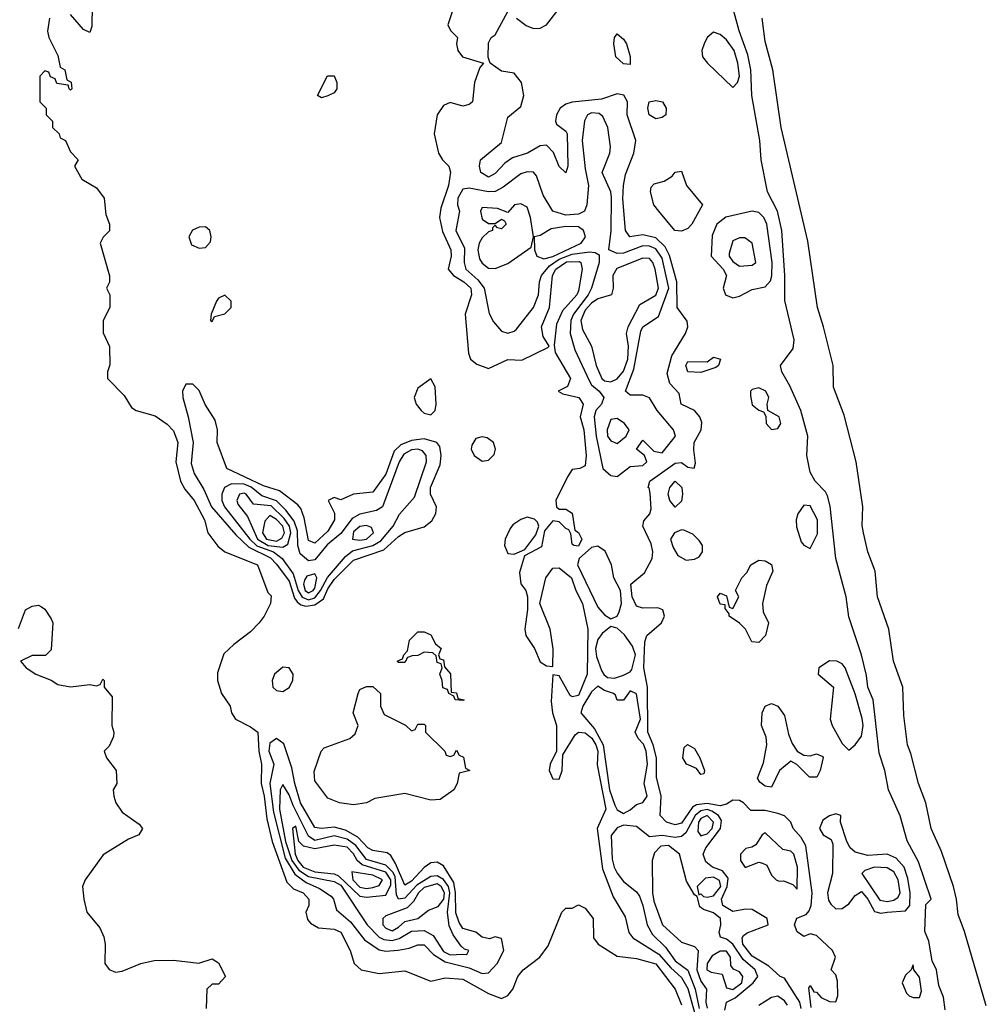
# Model space of a CAD drawing. Header units: inches. Extents: x 2789275 to 2951659, y 860290 to 1033804.
# Tile 306 of 316: x 2921472 to 2924478, y 1011783 to 1014845. Entities that reach past the tile are written whole.
import ezdxf

# ---------------------------------------------------------------- set-up
doc = ezdxf.new("R2010")
doc.units = ezdxf.units.IN
doc.header["$MEASUREMENT"] = 0
doc.layers.add('C9021', color=7, linetype='Continuous')

msp = doc.modelspace()

# ---------------------------------------------------------------- linework, layer by layer
at = {"layer": 'C9021', "color": 2}
for points, elevation in [([(2924350, 1011766), (2924345.1, 1011805.1), (2924330, 1011842), (2924322.7, 1011890), (2924310, 1011918), (2924299.3, 1011979.3), (2924287.3, 1012010), (2924290, 1012094), (2924306, 1012110), (2924266.7, 1012226.7), (2924231.4, 1012291.4), (2924209.8, 1012369.8), (2924174, 1012450), (2924162, 1012510), (2924144.4, 1012564.4), (2924126, 1012730), (2924109.7, 1012770), (2924105.6, 1012805.6), (2924089.6, 1012869.6), (2924050, 1012988), (2924042, 1013050), (2924009.6, 1013169.7), (2923992.1, 1013332.1), (2923984.1, 1013364.1), (2923977.5, 1013377.5), (2923945.2, 1013410), (2923930, 1013438), (2923919.3, 1013490), (2923922.7, 1013550), (2923900.9, 1013630), (2923867.2, 1013707.2), (2923842, 1013750), (2923838, 1013770), (2923877.6, 1013822.4), (2923880.7, 1013850), (2923851.8, 1013971.8), (2923851.2, 1014050), (2923841.7, 1014190), (2923828.4, 1014250), (2923797.6, 1014310), (2923777.6, 1014410), (2923774, 1014470), (2923748.8, 1014610), (2923745.3, 1014690), (2923736.2, 1014736.2), (2923709.4, 1014810.6), (2923682.9, 1014910)], 6), ([(2921697.3, 1014890), (2921696, 1014824), (2921690, 1014806), (2921670, 1014815.3), (2921630, 1014862)], 6), ([(2923016.3, 1014850), (2923047.3, 1014827.3), (2923070, 1014818.6), (2923090, 1014819.1), (2923110.6, 1014829.4), (2923156.9, 1014890)], 10), ([(2921564.7, 1014850), (2921558, 1014810), (2921562, 1014790), (2921590, 1014734), (2921598, 1014698), (2921612, 1014690), (2921618, 1014658), (2921631.6, 1014651.6), (2921634, 1014630), (2921630, 1014626), (2921626, 1014630), (2921622, 1014642), (2921587.3, 1014647.3), (2921582, 1014662), (2921567.3, 1014667.3), (2921562, 1014682), (2921550, 1014686), (2921534, 1014670), (2921534, 1014590), (2921554, 1014570), (2921554, 1014550), (2921574, 1014530), (2921574, 1014510), (2921594, 1014490), (2921598, 1014478), (2921614, 1014470), (2921630, 1014434), (2921654, 1014410), (2921642, 1014390), (2921664.7, 1014350), (2921710, 1014322.8), (2921734, 1014290), (2921739.6, 1014239.6), (2921751.3, 1014210), (2921750.7, 1014189.3), (2921731.1, 1014168.9), (2921722, 1014150), (2921751.1, 1014048.9), (2921751.1, 1014028.9), (2921742, 1014010), (2921752, 1013990), (2921751.6, 1013951.6), (2921731.6, 1013908.4), (2921731.6, 1013871.6), (2921751.1, 1013828.9), (2921751.6, 1013771.6), (2921744.7, 1013750), (2921744.7, 1013730), (2921796.9, 1013676.9), (2921819.6, 1013639.6), (2921834, 1013630), (2921893.2, 1013613.2), (2921930, 1013587.3), (2921950, 1013566.8), (2921963.8, 1013530), (2921957.1, 1013470), (2921972, 1013410), (2921984.9, 1013384.9), (2922014.6, 1013350), (2922046, 1013290), (2922056.3, 1013250), (2922088.3, 1013208.3), (2922110, 1013190.7), (2922210.8, 1013150), (2922243.6, 1013063.6), (2922254, 1013054), (2922252, 1013030), (2922232, 1012990), (2922216, 1012970), (2922190, 1012941.2), (2922137.3, 1012902.7), (2922106.4, 1012873.6), (2922086.4, 1012813.6), (2922086.8, 1012790), (2922098.8, 1012750), (2922126, 1012710), (2922130.7, 1012690), (2922142.8, 1012670), (2922190, 1012646.4), (2922211.8, 1012630), (2922215.6, 1012570), (2922224.2, 1012530), (2922222.4, 1012470), (2922232.1, 1012430), (2922240, 1012360), (2922256.9, 1012290), (2922302.8, 1012162.7), (2922322.8, 1012142.7), (2922353, 1012130), (2922370.4, 1012110), (2922370.4, 1012090), (2922362, 1012070), (2922366.7, 1012046.7), (2922375.6, 1012035.6), (2922400.5, 1012020.5), (2922450, 1012016.5), (2922470, 1012007.7), (2922499.1, 1011950), (2922512, 1011910), (2922534, 1011890), (2922590, 1011879.3), (2922670, 1011887), (2922750, 1011854.8), (2922794.8, 1011865.2), (2922850, 1011861.6), (2922930, 1011817.1), (2922970, 1011800.7), (2922990, 1011811), (2923005.2, 1011830), (2923021.2, 1011870), (2923037.2, 1011890), (2923089, 1011930), (2923115.5, 1011964.5), (2923158, 1012070), (2923170, 1012082), (2923190, 1012082), (2923210, 1012092), (2923230, 1012082), (2923254.8, 1012050), (2923256.3, 1011990), (2923270.7, 1011970), (2923330, 1011933.1), (2923390, 1011925.2), (2923450, 1011908.8), (2923510, 1011830.5), (2923530, 1011782)], 6), ([(2922816.2, 1014870), (2922803.1, 1014830), (2922811.6, 1014811.5), (2922833, 1014790), (2922830.3, 1014770), (2922834.6, 1014750), (2922848.4, 1014730), (2922914, 1014710), (2922903.1, 1014696.9), (2922886, 1014650), (2922879.5, 1014590), (2922870, 1014581.3), (2922850, 1014576.3), (2922810, 1014587.6), (2922790, 1014578.4), (2922770.3, 1014550), (2922760.5, 1014490), (2922774.4, 1014430), (2922786.4, 1014410), (2922806.4, 1014390), (2922811.6, 1014371.6), (2922805.8, 1014330), (2922781.2, 1014258.8), (2922777.8, 1014230), (2922787.1, 1014187.1), (2922812.6, 1014130), (2922813.8, 1014110), (2922803.8, 1014070), (2922820.4, 1014050), (2922853.4, 1014030), (2922874.4, 1014010), (2922877.3, 1013990), (2922857.1, 1013930), (2922868, 1013808), (2922874, 1013790), (2922893.7, 1013773.7), (2922930, 1013760.5), (2922990, 1013788.8), (2923033.6, 1013786.4), (2923114, 1013826), (2923118, 1013830), (2923100.1, 1013860.1), (2923094.5, 1013890), (2923119.7, 1013950), (2923129, 1014050), (2923139, 1014070), (2923172, 1014092), (2923213, 1014093), (2923217.4, 1014090), (2923221.3, 1014070), (2923210, 1014002), (2923204.4, 1013990), (2923160.2, 1013939.8), (2923141.1, 1013898.9), (2923133.7, 1013833.7), (2923137.3, 1013810), (2923184.9, 1013730), (2923175.5, 1013704.5), (2923146.8, 1013690), (2923161.4, 1013681.4), (2923211, 1013670), (2923223.8, 1013650), (2923214.9, 1013610), (2923226.4, 1013570), (2923233.7, 1013490), (2923230, 1013458), (2923214, 1013450), (2923190, 1013446), (2923175.8, 1013424.2), (2923139.3, 1013350), (2923141, 1013330), (2923150, 1013322.8), (2923170, 1013323), (2923190, 1013310.6), (2923198, 1013258), (2923210, 1013250.6), (2923220.3, 1013230), (2923210, 1013207.8), (2923195.3, 1013210), (2923190, 1013214), (2923186, 1013246), (2923179.3, 1013259.3), (2923170, 1013262.9), (2923150, 1013284.2), (2923130, 1013287), (2923103.8, 1013256.2), (2923094.3, 1013205.7), (2923042, 1013178), (2923026.2, 1013126.2), (2923030.4, 1013090.4), (2923046, 1013070), (2923050.8, 1013050), (2923050.7, 1013010.7), (2923042.6, 1012950), (2923045.8, 1012930), (2923072.4, 1012890), (2923090, 1012848.2), (2923110, 1012836.3), (2923130, 1012834), (2923131.1, 1012888.9), (2923121.2, 1012950), (2923089.2, 1013030), (2923108.3, 1013110), (2923130, 1013139.5), (2923150, 1013141.1), (2923188.2, 1013110), (2923200.9, 1013070), (2923222, 1013030), (2923238.9, 1012950), (2923236.3, 1012810), (2923210, 1012743.9), (2923190, 1012739.1), (2923183.7, 1012743.7), (2923150, 1012805.2), (2923130, 1012808), (2923125.1, 1012725.1), (2923128.9, 1012690), (2923141.1, 1012650), (2923141.6, 1012570), (2923121.7, 1012530), (2923118.3, 1012510), (2923130, 1012484.9), (2923150, 1012483.8), (2923158.5, 1012510), (2923161, 1012559), (2923198.8, 1012621.2), (2923209.4, 1012630), (2923230, 1012627.1), (2923250.8, 1012610.9), (2923263.9, 1012590), (2923269.5, 1012570), (2923267.5, 1012527.5), (2923294.8, 1012390), (2923267.4, 1012330), (2923284, 1012204), (2923317.2, 1012117.2), (2923354.7, 1012054.7), (2923366.2, 1012006.2), (2923378.8, 1011990), (2923459, 1011939), (2923496.3, 1011896.3), (2923530, 1011866), (2923550, 1011832), (2923572.3, 1011750)], 10), ([(2923933, 1011773), (2923925.6, 1011834.4), (2923930, 1011842), (2923941.6, 1011821.6), (2923950, 1011820.5), (2923964.7, 1011804.7), (2923990, 1011791.8), (2924010, 1011790.7), (2924016.4, 1011810), (2924014.9, 1011854.9), (2924010, 1011875.3), (2923995.3, 1011890), (2924009, 1011930), (2923999.3, 1011950), (2923950, 1011997.2), (2923930, 1012002), (2923910, 1011994), (2923890, 1012009), (2923881.3, 1012030), (2923888.7, 1012051.3), (2923918, 1012062), (2923926.6, 1012073.4), (2923933.7, 1012090), (2923936.8, 1012130), (2923916.3, 1012276.3), (2923901.8, 1012301.8), (2923877.4, 1012330), (2923869.6, 1012350), (2923850, 1012369.6), (2923830, 1012376.4), (2923790, 1012386.4), (2923745.8, 1012385.8), (2923722.9, 1012410), (2923710, 1012417.3), (2923690, 1012418), (2923670, 1012405.1), (2923650, 1012400.3), (2923610, 1012408), (2923576.5, 1012403.5), (2923564.2, 1012395.8), (2923530, 1012346.4), (2923510, 1012341), (2923483.7, 1012350), (2923463.6, 1012370), (2923466.3, 1012430), (2923452.7, 1012490), (2923452.4, 1012550), (2923442.3, 1012590), (2923425.5, 1012630), (2923424.3, 1012770), (2923412.5, 1012830), (2923415.8, 1012910), (2923422.4, 1012930), (2923467.6, 1012970), (2923476.9, 1012990), (2923471.5, 1013010), (2923456.6, 1013016.6), (2923410, 1013015.4), (2923390, 1013021.6), (2923376.8, 1013050), (2923372.2, 1013090), (2923414.7, 1013125.3), (2923438.4, 1013170), (2923440.7, 1013190), (2923435.8, 1013215.8), (2923409.4, 1013270), (2923412.7, 1013287.3), (2923431.6, 1013308.4), (2923435.8, 1013324.2), (2923432.5, 1013372.5), (2923429.2, 1013389.2), (2923426, 1013390), (2923432, 1013410), (2923510, 1013466), (2923530, 1013467.9), (2923550, 1013454), (2923569.2, 1013450.8), (2923574, 1013466), (2923567.9, 1013507.9), (2923569.8, 1013530), (2923590.9, 1013570), (2923593.1, 1013593.1), (2923586.9, 1013610), (2923570, 1013629.7), (2923529.4, 1013650), (2923522.7, 1013682.7), (2923493.9, 1013713.9), (2923485.4, 1013745.4), (2923500.1, 1013799.9), (2923542.2, 1013870), (2923549.7, 1013890), (2923547.8, 1013907.8), (2923516.9, 1013950), (2923515.3, 1014030), (2923492.5, 1014112.5), (2923479.4, 1014139.4), (2923450, 1014167.1), (2923410, 1014176.4), (2923369.8, 1014169.8), (2923356.3, 1014190), (2923347.9, 1014288), (2923349.8, 1014330.2), (2923356, 1014364), (2923381.7, 1014430), (2923387.6, 1014470), (2923361.5, 1014550), (2923362.4, 1014590), (2923350.5, 1014610.5), (2923330, 1014614.8), (2923281.2, 1014598.8), (2923190, 1014588.8), (2923170, 1014582.8), (2923152.9, 1014570), (2923140.8, 1014550), (2923137.6, 1014530), (2923140.9, 1014520.9), (2923170, 1014499.1), (2923174.9, 1014490), (2923176.3, 1014390), (2923170, 1014369), (2923150, 1014389), (2923132, 1014432), (2923110, 1014455.3), (2923090, 1014453.2), (2923050.8, 1014430), (2923004.6, 1014415.4), (2922980.6, 1014399.4), (2922950, 1014367.3), (2922930, 1014356.2), (2922905.6, 1014370), (2922901.6, 1014390), (2922905.1, 1014410), (2922970, 1014464), (2922990, 1014542), (2923030, 1014576), (2923039.6, 1014610), (2923032.7, 1014650), (2923010, 1014679), (2922970, 1014685.2), (2922935.3, 1014710), (2922928.7, 1014728.7), (2922930, 1014774), (2922938, 1014790), (2922950, 1014798), (2922990, 1014870.6)], 10), ([(2924478, 1011778), (2924409.7, 1012010), (2924390, 1012062), (2924385.4, 1012110), (2924375.8, 1012150), (2924338.6, 1012258.6), (2924306.6, 1012330), (2924289.4, 1012410), (2924266.6, 1012470), (2924243.7, 1012563.7), (2924233.2, 1012590), (2924221.5, 1012681.5), (2924218, 1012770), (2924189.5, 1012850), (2924174.5, 1012950), (2924139.3, 1013050), (2924132, 1013130), (2924109.5, 1013190), (2924096, 1013250), (2924092.3, 1013272.3), (2924094, 1013330), (2924073, 1013470), (2924035.4, 1013615.4), (2924002.9, 1013702.9), (2924001.3, 1013770), (2923972, 1013890), (2923952.7, 1013950), (2923923.2, 1014156.8), (2923839.5, 1014510), (2923813.6, 1014690), (2923790, 1014778), (2923780.5, 1014850)], 2), ([(2921468, 1012952), (2921489.2, 1013010), (2921510, 1013021), (2921530, 1013024.7), (2921539.8, 1013019.8), (2921550, 1013012), (2921570, 1012982), (2921574.8, 1012970), (2921570, 1012886), (2921551.6, 1012868.4), (2921510, 1012868), (2921474, 1012850), (2921492, 1012830), (2921522, 1012810), (2921570, 1012791.3), (2921590, 1012778), (2921630, 1012771), (2921690, 1012778), (2921710, 1012774), (2921722, 1012778), (2921730, 1012794), (2921734, 1012790), (2921734, 1012770), (2921759.6, 1012739.6), (2921758, 1012650), (2921764.7, 1012630), (2921763.6, 1012616.4), (2921750, 1012586), (2921734, 1012570), (2921742, 1012550), (2921771.3, 1012510), (2921774, 1012470), (2921762, 1012450), (2921764.7, 1012430), (2921771, 1012410), (2921790, 1012381), (2921843.6, 1012343.6), (2921854, 1012330), (2921842, 1012310), (2921810, 1012297.2), (2921731.7, 1012248.3), (2921674.8, 1012170), (2921666.8, 1012150), (2921670.7, 1012110), (2921680.7, 1012070), (2921720.5, 1012020.5), (2921733.2, 1011993.2), (2921737.3, 1011970), (2921736, 1011910), (2921750, 1011891.3), (2921770, 1011882.8), (2921790, 1011886), (2921848, 1011910), (2921890, 1011919.1), (2921950, 1011920.7), (2922028.9, 1011911.1), (2922070, 1011924.7), (2922090, 1011912), (2922112, 1011870), (2922090, 1011846), (2922070, 1011846), (2922054, 1011830), (2922052, 1011770)], 2), ([(2923901.8, 1011770), (2923898.2, 1011790), (2923850, 1011864.2), (2923837.2, 1011870), (2923801.8, 1011901.8), (2923750, 1011932.8), (2923721, 1011970), (2923718.7, 1011990), (2923722.6, 1011997.4), (2923734.3, 1012005.7), (2923799.3, 1012030), (2923796, 1012050), (2923750, 1012077.6), (2923730, 1012078.7), (2923690, 1012071.9), (2923658.3, 1012090), (2923654.8, 1012110), (2923671.8, 1012150), (2923675.5, 1012175.5), (2923657.8, 1012197.8), (2923626.6, 1012210), (2923605.9, 1012225.9), (2923597.4, 1012250), (2923606, 1012270), (2923651.4, 1012330), (2923654.2, 1012354.3), (2923645.2, 1012370), (2923624.2, 1012384.2), (2923610, 1012389), (2923590, 1012385.3), (2923573, 1012370), (2923543.2, 1012316.8), (2923530, 1012305.3), (2923510, 1012301.5), (2923470, 1012308.3), (2923430, 1012304.5), (2923390, 1012336.4), (2923350, 1012340.5), (2923330, 1012331.6), (2923311.5, 1012308.5), (2923314.7, 1012234.7), (2923320.9, 1012210), (2923330, 1012190.6), (2923350, 1012165.5), (2923390, 1012132.7), (2923399, 1012119), (2923410, 1012090.8), (2923423.6, 1012030), (2923439.8, 1011999.8), (2923480.4, 1011960.5), (2923510, 1011918), (2923550, 1011888.9), (2923572.7, 1011830), (2923584.6, 1011770)], 14), ([(2923664.7, 1011764.7), (2923669.6, 1011790), (2923696.4, 1011803.6), (2923753, 1011850), (2923766.9, 1011870), (2923762.2, 1011882.2), (2923758.9, 1011890), (2923722.1, 1011922.1), (2923690, 1011969.8), (2923670, 1011986), (2923651.6, 1011991.6), (2923646.9, 1012006.9), (2923652.6, 1012030), (2923651, 1012050), (2923630, 1012067.6), (2923598, 1012078), (2923586.8, 1012086.8), (2923578.6, 1012118.6), (2923570, 1012124), (2923545.7, 1012165.7), (2923524, 1012250), (2923490, 1012276.8), (2923465.5, 1012274.5), (2923446, 1012254), (2923438.9, 1012230), (2923439.3, 1012130), (2923443.6, 1012103.6), (2923470.4, 1012030), (2923530, 1011976.3), (2923570, 1011963), (2923581.6, 1011950), (2923577.9, 1011890), (2923590, 1011854.9), (2923607.6, 1011830), (2923605.5, 1011790), (2923610, 1011770.7)], 18), ([(2923860, 1011780), (2923850, 1011794.3), (2923830, 1011808.3), (2923810, 1011804.8), (2923770, 1011779.9)], 18)]:
    msp.add_lwpolyline(points, dxfattribs=dict(at, elevation=elevation))
for points, elevation in [([(2923370, 1014706), (2923350, 1014708), (2923326, 1014730), (2923319.3, 1014770), (2923322, 1014790), (2923330, 1014802), (2923350, 1014784.7), (2923358.8, 1014770), (2923370.6, 1014730.6)], 6), ([(2923630, 1014807), (2923610.3, 1014789.7), (2923600.4, 1014770), (2923593, 1014750), (2923595.5, 1014730), (2923610.4, 1014710), (2923690, 1014634.4), (2923704.2, 1014650), (2923710.7, 1014670), (2923705.6, 1014710), (2923693.5, 1014750), (2923670, 1014783.1), (2923650, 1014799.7)], 10), ([(2922410, 1014602), (2922398, 1014610), (2922428.9, 1014671.1), (2922450, 1014671.3), (2922458, 1014650), (2922458, 1014630), (2922450, 1014618), (2922430, 1014608.7)], 6), ([(2923450, 1014537.2), (2923429.6, 1014549.6), (2923425.2, 1014570), (2923429, 1014590), (2923450, 1014594.4), (2923471, 1014590), (2923482.8, 1014570), (2923481, 1014550), (2923470, 1014541.2)], 6), ([(2923250, 1014555.4), (2923237.3, 1014550), (2923228.6, 1014531.4), (2923220.8, 1014470), (2923230, 1014382), (2923241.1, 1014330), (2923236, 1014270), (2923228, 1014250), (2923210, 1014241), (2923170, 1014238), (2923129.7, 1014249.7), (2923099.5, 1014299.5), (2923079.5, 1014359.5), (2923070, 1014371.3), (2923050, 1014372.8), (2923030, 1014366.6), (2922975.4, 1014324.6), (2922950, 1014310.8), (2922930, 1014309.8), (2922870, 1014321.1), (2922850, 1014318.4), (2922834.6, 1014290), (2922833.7, 1014270), (2922839.3, 1014250), (2922828, 1014190), (2922855.1, 1014135.1), (2922854, 1014090), (2922859.5, 1014070), (2922896.8, 1014036.8), (2922916.5, 1014010), (2922931.6, 1013931.5), (2922945.7, 1013905.7), (2922970, 1013877.1), (2922990, 1013870.4), (2923010, 1013876.3), (2923017.1, 1013882.9), (2923070, 1013950.5), (2923085.1, 1013990), (2923088.3, 1014030), (2923094.6, 1014050), (2923119.6, 1014080.4), (2923150, 1014100.8), (2923190, 1014116.6), (2923243.4, 1014123.4), (2923261.1, 1014121.1), (2923273.7, 1014113.7), (2923274.4, 1014090), (2923250.3, 1014010), (2923240.2, 1013990), (2923193.7, 1013930), (2923186.2, 1013910), (2923183.5, 1013870), (2923198.6, 1013818.6), (2923243, 1013723), (2923250.2, 1013710), (2923274, 1013690), (2923288.7, 1013670), (2923281.1, 1013650), (2923264, 1013630), (2923258, 1013610), (2923264.1, 1013550), (2923285.2, 1013450), (2923310, 1013427.6), (2923330, 1013424.9), (2923370, 1013456.3), (2923410, 1013459.3), (2923422, 1013470), (2923415.3, 1013490), (2923389.7, 1013509.7), (2923410, 1013538), (2923444, 1013504), (2923470, 1013498.8), (2923511.8, 1013550), (2923505.6, 1013570), (2923454.7, 1013630), (2923430, 1013669.5), (2923410, 1013677.3), (2923370, 1013678), (2923356, 1013690), (2923381.6, 1013758.4), (2923403.7, 1013876.3), (2923410, 1013890.4), (2923458, 1013922), (2923490.5, 1014010), (2923470, 1014104.2), (2923450, 1014133), (2923430, 1014141.4), (2923410, 1014142.2), (2923350, 1014119.3), (2923330, 1014118.3), (2923304, 1014130), (2923310.8, 1014189.2), (2923312.2, 1014292.2), (2923309.7, 1014310), (2923282.9, 1014370), (2923307, 1014430), (2923309.2, 1014450), (2923300.9, 1014510), (2923284.8, 1014544.8), (2923273.9, 1014553.9)], 14), ([(2923530, 1014187.3), (2923509.3, 1014190), (2923459, 1014250), (2923444, 1014270), (2923434, 1014310), (2923435.3, 1014324.7), (2923444.7, 1014335.3), (2923476.5, 1014343.5), (2923501.2, 1014358.8), (2923510, 1014371.3), (2923530, 1014374), (2923546, 1014330), (2923594.8, 1014270), (2923562, 1014210), (2923550, 1014196)], 6), ([(2923030, 1014272.3), (2923010.6, 1014269.4), (2922990, 1014246), (2922958, 1014258), (2922910, 1014261.2), (2922904.9, 1014250), (2922910, 1014224.7), (2922930, 1014211.3), (2922950, 1014211.3), (2922970, 1014224.7), (2922979.8, 1014219.8), (2922984.7, 1014210), (2922970, 1014195.3), (2922958, 1014198), (2922950, 1014206), (2922942, 1014198), (2922942, 1014190), (2922930, 1014185.2), (2922910, 1014166.6), (2922900.3, 1014150), (2922896.9, 1014130), (2922902.2, 1014102.2), (2922910, 1014088.2), (2922930, 1014072.4), (2922950, 1014072), (2922990, 1014087.2), (2923062, 1014138), (2923069.5, 1014170.5), (2923060.4, 1014230), (2923050, 1014262.7)], 18), ([(2923750, 1014249.7), (2923668.2, 1014231.8), (2923640.3, 1014210), (2923625.8, 1014174.1), (2923622, 1014110), (2923659.6, 1014070), (2923670.3, 1014050), (2923659.5, 1014010), (2923667, 1013990), (2923690, 1013980.8), (2923710, 1013985.5), (2923750, 1014006), (2923790, 1014014.4), (2923806.4, 1014033.6), (2923811.4, 1014048.6), (2923812.2, 1014090), (2923795, 1014210), (2923786.3, 1014230), (2923770, 1014246.3)], 10), ([(2922050, 1014201.6), (2922030, 1014200.5), (2922009.2, 1014190.8), (2921997.6, 1014170), (2922005.7, 1014145.7), (2922030, 1014134.9), (2922050, 1014137.3), (2922065.1, 1014154.9), (2922067.6, 1014170), (2922062.9, 1014190)], 10), ([(2923170, 1014202.2), (2923124.8, 1014195.2), (2923090, 1014174), (2923072, 1014170), (2923072.4, 1014130), (2923080.5, 1014110), (2923102.2, 1014102.2), (2923130, 1014109.1), (2923217.7, 1014150), (2923231, 1014170), (2923225.4, 1014190), (2923210, 1014201.4)], 18), ([(2923710, 1014167.3), (2923690, 1014158), (2923678.7, 1014118.7), (2923678.7, 1014110), (2923690, 1014093), (2923710, 1014078.4), (2923750, 1014082), (2923761.2, 1014090), (2923749.3, 1014150), (2923727, 1014167)], 14), ([(2923410, 1014104.2), (2923328.7, 1014071.3), (2923316.5, 1014050), (2923317.3, 1014010), (2923312.4, 1013990), (2923270, 1013977.4), (2923250, 1013963.7), (2923230, 1013942.2), (2923217.1, 1013910), (2923221.7, 1013881.7), (2923250.2, 1013830.2), (2923264.7, 1013770), (2923282.3, 1013730), (2923290, 1013722.7), (2923310, 1013719.1), (2923330, 1013728), (2923350, 1013752.2), (2923362.6, 1013790), (2923365.3, 1013830), (2923359.1, 1013870), (2923364, 1013890), (2923400.6, 1013959.4), (2923450, 1013988.7), (2923458, 1014010), (2923448.2, 1014070), (2923441.3, 1014090), (2923430, 1014102.4)], 18), ([(2922110, 1013989.2), (2922090, 1013979), (2922084, 1013970), (2922066.8, 1013930), (2922064.7, 1013910), (2922070, 1013906.8), (2922078, 1013922), (2922110, 1013930.7), (2922129.3, 1013950), (2922129.2, 1013970)], 10), ([(2923590, 1013747.8), (2923549.5, 1013750), (2923543.6, 1013770), (2923550, 1013782.8), (2923610, 1013781), (2923630, 1013796), (2923651.3, 1013790), (2923644.7, 1013770), (2923636.3, 1013763.7)], 6), ([(2921987.9, 1013712.1), (2921978.4, 1013690), (2921978.9, 1013670), (2921996.1, 1013610), (2922011.4, 1013530), (2922005.1, 1013465.1), (2922014.3, 1013434.3), (2922044.7, 1013384.7), (2922068.3, 1013330), (2922143.6, 1013243.6), (2922184.6, 1013204.6), (2922251.6, 1013171.6), (2922270, 1013152.2), (2922310, 1013099.1), (2922326.7, 1013046.7), (2922334.7, 1013034.7), (2922345.7, 1013025.7), (2922361.3, 1013021.3), (2922390, 1013025.1), (2922416.1, 1013043.9), (2922430, 1013074.9), (2922450, 1013104.5), (2922510, 1013164.9), (2922603.8, 1013196.2), (2922650, 1013238.3), (2922670, 1013250.2), (2922730, 1013267.7), (2922753, 1013287), (2922765.7, 1013310), (2922768, 1013330), (2922749.8, 1013369.8), (2922749.8, 1013390), (2922779.5, 1013460.5), (2922782.6, 1013490), (2922778, 1013518), (2922769.3, 1013530), (2922730, 1013541.8), (2922690, 1013536.8), (2922656.7, 1013523.3), (2922636.2, 1013503.8), (2922610, 1013431.5), (2922570, 1013376.2), (2922510.3, 1013369.7), (2922470, 1013352.3), (2922450, 1013359.3), (2922431.3, 1013350), (2922450.4, 1013310.4), (2922450.3, 1013290), (2922430, 1013255.1), (2922390, 1013217.6), (2922370, 1013226), (2922355.9, 1013295.9), (2922345.6, 1013325.6), (2922336.9, 1013336.9), (2922279.8, 1013379.8), (2922230, 1013395.3), (2922116.2, 1013450), (2922085.7, 1013530), (2922086.4, 1013570), (2922079.8, 1013599.8), (2922048.8, 1013648.8), (2922030, 1013692.7), (2922010, 1013712)], 10), ([(2922750, 1013729), (2922710, 1013699), (2922698.4, 1013670), (2922704.9, 1013650), (2922720.5, 1013630), (2922730, 1013621.6), (2922750, 1013616.3), (2922763.7, 1013630), (2922767.3, 1013650), (2922764.1, 1013704.1)], 10), ([(2923770, 1013700.5), (2923750, 1013695.1), (2923744.9, 1013690), (2923744.4, 1013675.6), (2923750, 1013647.3), (2923770, 1013630.7), (2923785.4, 1013625.4), (2923792, 1013612), (2923793.4, 1013590), (2923810, 1013570.7), (2923830, 1013574), (2923838.7, 1013590), (2923833.6, 1013610), (2923798, 1013630), (2923796, 1013650), (2923802, 1013670), (2923791.8, 1013690)], 10), ([(2923330, 1013605.6), (2923310, 1013602), (2923298.3, 1013570), (2923300.3, 1013550), (2923310, 1013535.5), (2923330, 1013527.2), (2923357.6, 1013550), (2923367, 1013570), (2923352.3, 1013590)], 18), ([(2922910, 1013548.1), (2922890, 1013542.7), (2922877.5, 1013522.5), (2922876.3, 1013510), (2922884.7, 1013490), (2922910, 1013472.9), (2922930, 1013475.2), (2922947, 1013493), (2922951.1, 1013510), (2922945.4, 1013530), (2922925.4, 1013545.4)], 10), ([(2922710, 1013509.8), (2922690, 1013507.4), (2922666, 1013494), (2922651.6, 1013470), (2922600.4, 1013330), (2922581.2, 1013318.8), (2922530, 1013307.8), (2922506.1, 1013293.9), (2922470, 1013247.4), (2922428.3, 1013211.7), (2922390, 1013165.3), (2922370, 1013162.4), (2922344.3, 1013184.3), (2922336.5, 1013210), (2922335.5, 1013255.5), (2922325.3, 1013285.3), (2922299.7, 1013319.7), (2922270, 1013349.2), (2922225.1, 1013365.1), (2922191.8, 1013391.8), (2922170, 1013400.4), (2922130, 1013402.2), (2922108.8, 1013390), (2922100.8, 1013370), (2922100.2, 1013350), (2922108.1, 1013330), (2922187.5, 1013230), (2922209.1, 1013209.1), (2922261.5, 1013190), (2922287.8, 1013170), (2922322.2, 1013122.2), (2922337.5, 1013070), (2922349.7, 1013049.7), (2922370, 1013041.3), (2922390, 1013047.5), (2922407.5, 1013070), (2922429, 1013111), (2922484.5, 1013175.5), (2922506.5, 1013193.5), (2922569.9, 1013210.1), (2922595, 1013225), (2922633.1, 1013270), (2922652.5, 1013307.5), (2922699.7, 1013360.3), (2922736.5, 1013470), (2922736.1, 1013490), (2922724.4, 1013504.4)], 14), ([(2923510, 1013329.3), (2923494, 1013350), (2923488, 1013370), (2923494, 1013390), (2923510, 1013410.4), (2923530.6, 1013390), (2923533, 1013370), (2923530, 1013348)], 6), ([(2922170, 1013373), (2922154.8, 1013370), (2922146.5, 1013350), (2922150, 1013338.8), (2922180, 1013300), (2922210.8, 1013230), (2922244.9, 1013210), (2922290, 1013205), (2922305.8, 1013214.2), (2922315.4, 1013250), (2922310.4, 1013270), (2922294.5, 1013294.5), (2922253.7, 1013333.7), (2922198.9, 1013338.9), (2922175.8, 1013370)], 18), ([(2923910, 1013335.6), (2923891.3, 1013308.7), (2923886.3, 1013290), (2923887.8, 1013267.8), (2923901.7, 1013221.7), (2923910, 1013210.7), (2923930, 1013201), (2923953.1, 1013246.9), (2923953.3, 1013290), (2923930, 1013333.3)], 10), ([(2922250, 1013303.5), (2922234.2, 1013285.8), (2922226.3, 1013250), (2922238.8, 1013230), (2922270, 1013223.4), (2922287.2, 1013232.8), (2922295, 1013250), (2922289.8, 1013270), (2922270, 1013290.7)], 22), ([(2923050, 1013297.8), (2923030, 1013290.8), (2923005.9, 1013274.1), (2922997.4, 1013262.6), (2922981.3, 1013230), (2922979, 1013210), (2922990, 1013185.3), (2923010, 1013183.1), (2923042.5, 1013197.5), (2923076.8, 1013243.2), (2923086.3, 1013270), (2923082.4, 1013282.4), (2923072.3, 1013292.3)], 10), ([(2922550, 1013272.8), (2922530, 1013269.7), (2922510, 1013252.3), (2922506.7, 1013230), (2922530, 1013226.6), (2922550, 1013230.3), (2922572.4, 1013250), (2922566.3, 1013266.3)], 18), ([(2923530, 1013259.1), (2923507.7, 1013250), (2923496, 1013230), (2923503.7, 1013203.7), (2923518.7, 1013178.7), (2923544.2, 1013164.2), (2923570, 1013167.2), (2923585.3, 1013174.7), (2923595.4, 1013190), (2923595.1, 1013210), (2923585.4, 1013225.4), (2923565.1, 1013245.1), (2923537.4, 1013257.4)], 10), ([(2923270, 1013208.1), (2923250, 1013204.1), (2923211.3, 1013170), (2923206.5, 1013150), (2923270, 1013018), (2923290, 1012994), (2923310, 1012982), (2923329.7, 1012990.3), (2923336.6, 1013003.4), (2923343.4, 1013030), (2923340.2, 1013070), (2923319.8, 1013110), (2923312.5, 1013150), (2923292.2, 1013192.2)], 14), ([(2923770, 1012908), (2923748.7, 1012910), (2923728.7, 1012950), (2923710, 1012968.7), (2923678, 1012990), (2923678, 1012998), (2923666, 1013014), (2923666, 1013026), (2923650, 1013028), (2923642, 1013050), (2923650, 1013062), (2923670, 1013054), (2923678, 1013018), (2923690, 1013014), (2923708, 1013050), (2923698, 1013070), (2923718, 1013110), (2923733.6, 1013126.4), (2923745.2, 1013150), (2923770, 1013164.9), (2923790, 1013162), (2923810, 1013151), (2923814, 1013130), (2923794.6, 1013085.4), (2923781.6, 1013030), (2923784.1, 1013004.1), (2923801, 1012970), (2923790.8, 1012930)], 6), ([(2922390, 1013121.6), (2922365, 1013115), (2922357.2, 1013102.8), (2922354, 1013090), (2922359.7, 1013070), (2922370, 1013062.8), (2922384.7, 1013070), (2922390, 1013077.6), (2922395.5, 1013110)], 18), ([(2922850, 1012728), (2922826, 1012730), (2922822, 1012742), (2922806, 1012750), (2922802, 1012762), (2922787.3, 1012767.3), (2922786, 1012790), (2922778, 1012810), (2922786, 1012830), (2922782, 1012842), (2922770, 1012846), (2922767.3, 1012867.3), (2922756.4, 1012876.4), (2922730, 1012878), (2922710, 1012868), (2922692.7, 1012867.3), (2922678, 1012862), (2922670, 1012846), (2922650, 1012846), (2922646, 1012850), (2922662, 1012858), (2922666, 1012870), (2922678, 1012882), (2922684, 1012916), (2922710, 1012942), (2922730, 1012942), (2922750, 1012932), (2922764.7, 1012904.7), (2922782, 1012890), (2922774, 1012870), (2922778, 1012858), (2922790, 1012854), (2922792.7, 1012832.7), (2922811.1, 1012811.1), (2922814, 1012754), (2922830, 1012752), (2922834, 1012734), (2922854, 1012730)], 6), ([(2923310, 1012958), (2923283.1, 1012936.9), (2923270, 1012918), (2923263, 1012890), (2923265.3, 1012865.3), (2923281.3, 1012821.3), (2923288.4, 1012808.4), (2923299.9, 1012799.9), (2923322, 1012798), (2923350, 1012806.8), (2923370, 1012817.1), (2923375.3, 1012824.7), (2923386.8, 1012870), (2923377.3, 1012897.3), (2923352.4, 1012932.4), (2923330, 1012952.7)], 14), ([(2923990, 1012851.3), (2923957.3, 1012830), (2923954.8, 1012810), (2924002.8, 1012770), (2923992.7, 1012670), (2923998.4, 1012650), (2924030, 1012594.8), (2924050, 1012574), (2924070, 1012590.6), (2924090, 1012617.3), (2924094.8, 1012650), (2924092.1, 1012672.1), (2924070, 1012749.2), (2924038.9, 1012830), (2924030, 1012841.6), (2924013.2, 1012850)], 10), ([(2922290, 1012831.2), (2922264, 1012810), (2922256.5, 1012790), (2922259.1, 1012770), (2922270, 1012759.1), (2922290, 1012756.4), (2922310, 1012768.2), (2922321.3, 1012790), (2922322.4, 1012810), (2922310, 1012829.4)], 10), ([(2922690, 1012634), (2922702, 1012638), (2922710, 1012654), (2922730, 1012654), (2922734, 1012650), (2922734, 1012630), (2922794, 1012570), (2922798, 1012558), (2922810, 1012554), (2922822, 1012558), (2922830, 1012574), (2922838, 1012558), (2922851.6, 1012551.6), (2922858, 1012518), (2922872, 1012510), (2922838, 1012502), (2922832, 1012470), (2922822, 1012450), (2922779.6, 1012420.4), (2922750, 1012418), (2922670, 1012439), (2922576.3, 1012423.7), (2922550, 1012409.5), (2922510, 1012403.7), (2922466, 1012410), (2922430, 1012424), (2922390, 1012478), (2922387.3, 1012507.3), (2922409.4, 1012570.6), (2922419, 1012581), (2922498, 1012610), (2922515.5, 1012624.5), (2922524, 1012650), (2922509.2, 1012690), (2922524, 1012750), (2922530, 1012762), (2922550, 1012772), (2922570, 1012772), (2922594, 1012750), (2922594, 1012710), (2922604.7, 1012684.7), (2922671.6, 1012651.6)], 6), ([(2923270, 1012772.7), (2923250, 1012755.1), (2923223.2, 1012710), (2923216.5, 1012690), (2923259.6, 1012639.6), (2923286.3, 1012590), (2923306.4, 1012450), (2923322.2, 1012402.2), (2923330, 1012388), (2923350, 1012376.4), (2923370, 1012388.2), (2923390, 1012404.4), (2923410, 1012411), (2923422.7, 1012430), (2923413.7, 1012470), (2923424.2, 1012530), (2923419.8, 1012570), (2923412.3, 1012592.3), (2923394.7, 1012610), (2923386.3, 1012630), (2923402.6, 1012670), (2923390, 1012749), (2923370, 1012758), (2923350, 1012729.4), (2923330, 1012729), (2923324.7, 1012744.7), (2923318, 1012750), (2923290, 1012759.3)], 14), ([(2923930, 1012556), (2923950, 1012562), (2923970, 1012554), (2923970.5, 1012550.5), (2923961, 1012510), (2923950.5, 1012489.5), (2923928, 1012490), (2923889.2, 1012529.2), (2923870, 1012539), (2923834.8, 1012510), (2923810, 1012458), (2923790, 1012462), (2923773.6, 1012473.6), (2923766.6, 1012486.6), (2923785.4, 1012534.6), (2923795.1, 1012590), (2923793.8, 1012613.8), (2923779.3, 1012650), (2923780.7, 1012690), (2923790, 1012710.6), (2923810, 1012719.1), (2923830, 1012710.5), (2923850, 1012681), (2923863, 1012623), (2923874.3, 1012594.3), (2923890, 1012570.8), (2923910, 1012558)], 6), ([(2922270, 1012609.7), (2922250, 1012595.6), (2922246.7, 1012570), (2922262, 1012530), (2922250.1, 1012470), (2922261.2, 1012381.2), (2922297.5, 1012237.5), (2922327.5, 1012187.5), (2922362.3, 1012162.3), (2922403.6, 1012143.6), (2922439.9, 1012119.9), (2922448, 1012110), (2922457.1, 1012077.1), (2922500, 1012040), (2922543.6, 1011983.6), (2922590, 1011952.3), (2922610, 1011948.9), (2922648.9, 1011951.1), (2922682.5, 1011957.5), (2922710, 1011968.5), (2922730, 1011968.4), (2922758.4, 1011938.4), (2922794.8, 1011914.8), (2922870, 1011897), (2922910, 1011879.3), (2922930, 1011880.8), (2922956.9, 1011910), (2922977, 1011950), (2922970, 1011988), (2922950, 1011993.2), (2922933, 1011987), (2922910, 1011992), (2922890, 1012007), (2922850, 1012018.7), (2922838, 1012038), (2922827.8, 1012067.8), (2922827.2, 1012130), (2922821.8, 1012161.8), (2922790, 1012213.6), (2922770, 1012225.7), (2922750, 1012223), (2922730, 1012208.4), (2922690, 1012166.6), (2922670, 1012154), (2922640.6, 1012220.6), (2922626.2, 1012246.2), (2922614.5, 1012254.5), (2922570, 1012261.5), (2922554, 1012270), (2922522.9, 1012302.9), (2922484.9, 1012324.9), (2922450, 1012334.2), (2922409.8, 1012329.8), (2922390, 1012332.8), (2922345, 1012410), (2922326.9, 1012470), (2922318.4, 1012518.4), (2922292.8, 1012592.8)], 10), ([(2923590, 1012498), (2923576.5, 1012516.5), (2923545.2, 1012530), (2923534, 1012550), (2923538, 1012582), (2923548.7, 1012591.3), (2923570, 1012578.8), (2923587.3, 1012550), (2923602, 1012510), (2923599.6, 1012500.4)], 6), ([(2922290, 1012466.6), (2922281.7, 1012450), (2922279.6, 1012390), (2922298.3, 1012290), (2922318.2, 1012230), (2922340.3, 1012200.3), (2922370, 1012180.8), (2922450, 1012165), (2922470, 1012153.2), (2922552.8, 1012030), (2922590, 1011992.3), (2922604.2, 1011984.2), (2922630, 1011981.5), (2922652.1, 1011987.9), (2922690, 1012011), (2922730, 1012013), (2922757.6, 1011997.6), (2922790, 1011947.2), (2922810, 1011937.1), (2922850, 1011939.1), (2922862, 1011938), (2922869, 1011950), (2922854.6, 1011954.6), (2922844.4, 1011964.4), (2922819.7, 1011999.7), (2922807.4, 1012027.4), (2922802.7, 1012070), (2922809.5, 1012130), (2922805.6, 1012150), (2922790, 1012171.4), (2922770, 1012182.5), (2922750, 1012180.6), (2922706.3, 1012153.7), (2922670, 1012113.3), (2922649.9, 1012109.9), (2922643.6, 1012123.6), (2922639.1, 1012179.1), (2922633.1, 1012193.1), (2922610, 1012215.9), (2922550, 1012233.2), (2922516.8, 1012276.8), (2922490, 1012296.7), (2922450, 1012307.4), (2922390, 1012292.2), (2922370, 1012306), (2922321.8, 1012401.8), (2922310, 1012435.1)], 14), ([(2923610, 1012370.8), (2923590, 1012361.5), (2923582.7, 1012350), (2923580.8, 1012320.7), (2923590, 1012307.6), (2923610, 1012313.7), (2923625, 1012330), (2923629.8, 1012350)], 18), ([(2924010, 1012375.3), (2923990, 1012369.2), (2923970, 1012356), (2923959.3, 1012330), (2923970.8, 1012310), (2923995.6, 1012295.6), (2924001.1, 1012281.1), (2923999.8, 1012190), (2923983.6, 1012130), (2923987.3, 1012107.3), (2923994.3, 1012094.3), (2924010, 1012079.6), (2924030, 1012080.9), (2924050, 1012095.3), (2924070, 1012121.6), (2924090, 1012134.3), (2924110, 1012110.4), (2924130, 1012071.7), (2924150, 1012067.1), (2924170, 1012069.2), (2924226.5, 1012073.5), (2924239.8, 1012090), (2924241.4, 1012130), (2924234, 1012174), (2924222.2, 1012210), (2924197.5, 1012237.5), (2924170, 1012249.8), (2924110, 1012245.7), (2924070, 1012256.2), (2924054.5, 1012270), (2924044.5, 1012290), (2924024, 1012350), (2924026, 1012370)], 10), ([(2922330, 1012336.9), (2922320.5, 1012330), (2922328.7, 1012250), (2922337.2, 1012230), (2922353.8, 1012210), (2922390, 1012195.1), (2922450, 1012188.9), (2922462.8, 1012182.8), (2922530, 1012119.4), (2922550, 1012116.3), (2922610, 1012122.8), (2922625.6, 1012154.4), (2922625.5, 1012170), (2922610, 1012193.6), (2922536.7, 1012216.7), (2922521, 1012230), (2922510, 1012250.8), (2922490, 1012271.8), (2922450, 1012278.4), (2922390, 1012266.6), (2922354.8, 1012274.8), (2922339.7, 1012290)], 18), ([(2923790, 1012316), (2923781, 1012310), (2923760.7, 1012279.3), (2923748.6, 1012271.4), (2923730, 1012267.8), (2923713.7, 1012250), (2923713.4, 1012230), (2923728.2, 1012208.2), (2923770, 1012224.9), (2923782.4, 1012222.4), (2923795.6, 1012215.6), (2923810, 1012184.9), (2923824.9, 1012170), (2923834.2, 1012165.8), (2923847.5, 1012167.5), (2923876, 1012156), (2923890, 1012141), (2923890.8, 1012210), (2923879.6, 1012250), (2923870, 1012259.6), (2923844.8, 1012264.8)], 14), ([(2924130.2, 1012209.8), (2924100.4, 1012199.6), (2924090.4, 1012190), (2924146.9, 1012106.9), (2924170, 1012102.5), (2924190, 1012107.5), (2924203.8, 1012116.2), (2924209.8, 1012130.2), (2924204.2, 1012170), (2924190, 1012194.8), (2924170, 1012207.2)], 14), ([(2922504.4, 1012195.6), (2922507.9, 1012170), (2922530, 1012147.4), (2922550, 1012143.5), (2922570, 1012146.7), (2922590, 1012152.7), (2922599.7, 1012170), (2922570, 1012184.4)], 22), ([(2923630, 1012178.8), (2923604.9, 1012175.1), (2923579.1, 1012150), (2923583.6, 1012123.6), (2923590, 1012126.8), (2923598.4, 1012118.4), (2923610, 1012116.1), (2923630, 1012121), (2923651.9, 1012150), (2923648.2, 1012168.2)], 18), ([(2922770, 1012157.5), (2922730, 1012146.6), (2922711.9, 1012130), (2922696.8, 1012103.2), (2922677.2, 1012082.8), (2922610, 1012058.7), (2922601.3, 1012050), (2922601.5, 1012030), (2922610, 1012020.3), (2922630, 1012011.6), (2922650, 1012022.8), (2922670, 1012040.2), (2922710, 1012050.3), (2922743.6, 1012076.4), (2922773.1, 1012086.9), (2922790.4, 1012110), (2922793.2, 1012130), (2922782.8, 1012150)], 18), ([(2923650, 1011948.5), (2923625.8, 1011934.2), (2923609.4, 1011910), (2923608.4, 1011890), (2923622.7, 1011882.7), (2923656.9, 1011876.9), (2923670, 1011834.4), (2923690, 1011828.8), (2923717.5, 1011850), (2923720.3, 1011870), (2923710, 1011884), (2923692.2, 1011892.2), (2923683.8, 1011903.8), (2923682, 1011930), (2923670, 1011948)], 22), ([(2924250, 1011906), (2924244.7, 1011890), (2924226.2, 1011873.8), (2924216.3, 1011850), (2924230, 1011818), (2924238, 1011810), (2924250, 1011804), (2924270, 1011804.7), (2924276.2, 1011823.8), (2924270, 1011868), (2924252.3, 1011890)], 10)]:
    msp.add_lwpolyline(points, close=True, dxfattribs=dict(at, elevation=elevation))

doc.saveas('drawing.dxf')
